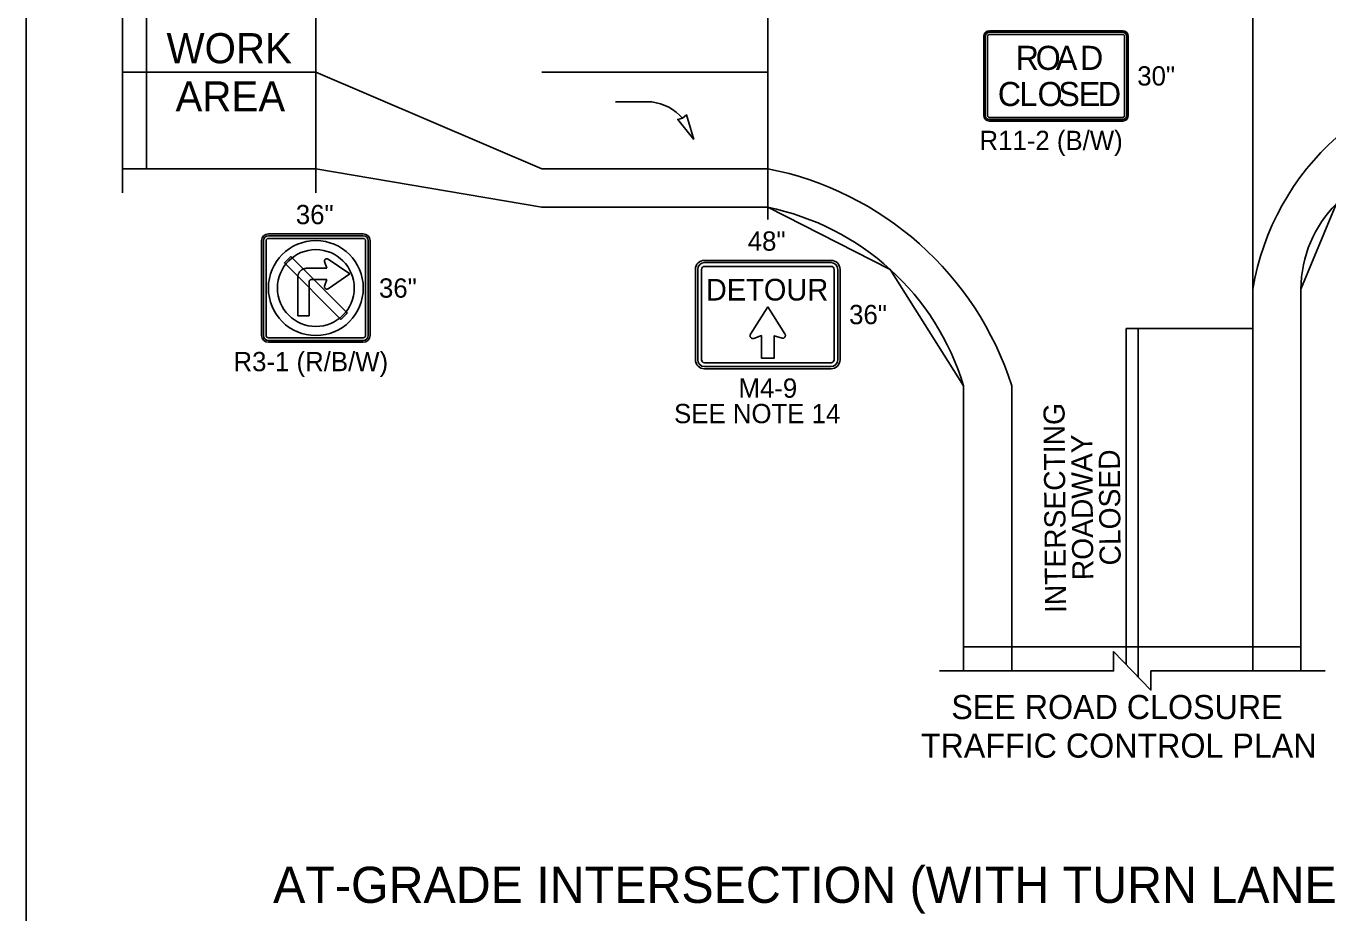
# Model space of a CAD drawing. Extents: x 99958 to 100136, y 99935 to 100013.
# Drawn here: x 100067.875 to 100072.196, y 100001.576 to 100004.546 of the extents above; entities that cross this region are included whole.
import ezdxf

# ---------------------------------------------------------------- set-up
doc = ezdxf.new("R2010")
doc.units = 0
for name, color, linetype in [('RD_ED_ShoulderPavedEdge', 7, 'Continuous'), ('RD_MK_LineDblYellowCenter', 7, 'Continuous'), ('RD_MK_LineEdgeWhite', 7, 'Continuous'), ('RD_MK_LineEdgeYellow', 7, 'Continuous'), ('RD_MK_LineLane', 7, 'Continuous'), ('RD_MK_LineStop', 7, 'Continuous'), ('SH_DE_DetailBody1Text', 7, 'Continuous'), ('SH_DE_DetailHeading2Text', 7, 'Continuous'), ('TR_SN_ConstructionSigns', 7, 'Continuous'), ('TR_WZ_ArrowLeftStrRightTurn', 7, 'Continuous'), ('TR_WZ_WorkAreaLabel', 7, 'Continuous'), ('TR_WZ_WorkZoneDetails', 7, 'Continuous'), ('TR_WZ_WorkZoneTextCurrent', 7, 'Continuous')]:
    doc.layers.add(name, color=color, linetype=linetype)

msp = doc.modelspace()

# ---------------------------------------------------------------- linework, layer by layer
at = {"layer": 'RD_ED_ShoulderPavedEdge'}
for p, q in [((100068.195, 100004.0724), (100068.8369, 100004.0724)), ((100068.8369, 100004.0724), (100069.5869, 100003.9444)), ((100069.5869, 100003.9444), (100070.3369, 100003.9444))]:
    msp.add_line(p, q, dxfattribs=at)
for points in [[(100072.1069, 100002.4059), (100072.1069, 100003.6724)], [(100070.9869, 100002.4059), (100070.9869, 100003.3524)]]:
    msp.add_lwpolyline(points, dxfattribs=at)
for centre, radius, start, end in [((100072.5069, 100003.6724), 0.4, 90, 180), ((100070.1665, 100003.1044), 0.8571, 16.8187, 78.5287)]:
    msp.add_arc(centre, radius, start, end, dxfattribs=at)
at = {"layer": 'RD_MK_LineDblYellowCenter'}
for p, q in [((100071.5269, 100002.4266), (100071.5269, 100003.5424)), ((100071.5669, 100002.3852), (100071.5669, 100003.5424))]:
    msp.add_line(p, q, dxfattribs=at)
at = {"layer": 'RD_MK_LineEdgeWhite'}
for p, q in [((100071.9469, 100003.6724), (100071.9469, 100002.4059)), ((100071.1469, 100003.3524), (100071.1469, 100002.4059))]:
    msp.add_line(p, q, dxfattribs=at)
for centre, radius, start, end in [((100072.7969, 100003.5319), 0.8615, 92.6555, 170.6116), ((100070.132, 100003.0262), 1.0661, 17.8172, 78.9158)]:
    msp.add_arc(centre, radius, start, end, dxfattribs=at)
at = {"layer": 'RD_MK_LineEdgeYellow'}
for p, q in [((100068.195, 100004.3924), (100068.8369, 100004.3924)), ((100069.5869, 100004.3924), (100070.3369, 100004.3924)), ((100069.5869, 100004.0724), (100070.3369, 100004.0724))]:
    msp.add_line(p, q, dxfattribs=at)
at = {"layer": 'RD_MK_LineLane'}
msp.add_lwpolyline([(100069.5869, 100004.0724), (100068.8369, 100004.3924)], dxfattribs=at)
at = {"layer": 'RD_MK_LineStop'}
msp.add_line((100071.9469, 100003.5424), (100071.5269, 100003.5424), dxfattribs=at)
at = {"layer": 'TR_SN_ConstructionSigns'}
for p, q in [((100071.0726, 100004.5304), (100071.5151, 100004.5304)), ((100071.5151, 100004.5304), (100071.0726, 100004.5304)), ((100071.5151, 100004.5304), (100071.0726, 100004.5304)), ((100071.5151, 100004.5254), (100071.0726, 100004.5254)), ((100071.0726, 100004.5179), (100071.5151, 100004.5179)), ((100071.0538, 100004.2492), (100071.0538, 100004.5117)), ((100071.0538, 100004.5117), (100071.0538, 100004.2492)), ((100071.0538, 100004.5117), (100071.0538, 100004.2492)), ((100071.0588, 100004.5117), (100071.0588, 100004.2492)), ((100071.0663, 100004.2492), (100071.0663, 100004.5117)), ((100071.5213, 100004.5117), (100071.5213, 100004.2492)), ((100071.5288, 100004.2492), (100071.5288, 100004.5117)), ((100071.5338, 100004.5117), (100071.5338, 100004.2492)), ((100071.5338, 100004.2492), (100071.5338, 100004.5117)), ((100071.5338, 100004.2492), (100071.5338, 100004.5117)), ((100071.5151, 100004.2429), (100071.0726, 100004.2429)), ((100071.0726, 100004.2354), (100071.5151, 100004.2354)), ((100071.5151, 100004.2304), (100071.0726, 100004.2304)), ((100071.0726, 100004.2304), (100071.5151, 100004.2304)), ((100071.0726, 100004.2304), (100071.5151, 100004.2304)), ((100068.6569, 100003.5189), (100068.6569, 100003.8339)), ((100068.6569, 100003.8339), (100068.6569, 100003.5189)), ((100068.6569, 100003.8339), (100068.6569, 100003.5189)), ((100068.6632, 100003.8339), (100068.6632, 100003.5189)), ((100068.6719, 100003.5189), (100068.6719, 100003.8339)), ((100068.6794, 100003.8564), (100068.9944, 100003.8564)), ((100068.9944, 100003.8564), (100068.6794, 100003.8564)), ((100068.9944, 100003.8564), (100068.6794, 100003.8564)), ((100068.9944, 100003.8502), (100068.6794, 100003.8502)), ((100068.6794, 100003.8414), (100068.9944, 100003.8414)), ((100069.0019, 100003.8339), (100069.0019, 100003.5189)), ((100069.0107, 100003.5189), (100069.0107, 100003.8339)), ((100069.0169, 100003.8339), (100069.0169, 100003.5189)), ((100069.0169, 100003.5189), (100069.0169, 100003.8339)), ((100069.0169, 100003.5189), (100069.0169, 100003.8339)), ((100068.787, 100003.7343), (100068.7858, 100003.7332)), ((100068.7881, 100003.7353), (100068.787, 100003.7343)), ((100068.7894, 100003.7363), (100068.7881, 100003.7353)), ((100068.7907, 100003.7371), (100068.7894, 100003.7363)), ((100068.792, 100003.738), (100068.7907, 100003.7371)), ((100068.7934, 100003.7387), (100068.792, 100003.738)), ((100068.7948, 100003.7394), (100068.7934, 100003.7387)), ((100068.7963, 100003.74), (100068.7948, 100003.7394)), ((100068.7977, 100003.7405), (100068.7963, 100003.74)), ((100068.7993, 100003.741), (100068.7977, 100003.7405)), ((100068.8008, 100003.7413), (100068.7993, 100003.741)), ((100068.8023, 100003.7416), (100068.8008, 100003.7413)), ((100068.8039, 100003.7418), (100068.8023, 100003.7416)), ((100068.8054, 100003.742), (100068.8039, 100003.7418)), ((100068.807, 100003.742), (100068.8054, 100003.742)), ((100068.8731, 100003.742), (100068.807, 100003.742)), ((100068.8658, 100003.7678), (100068.8657, 100003.7671)), ((100068.8657, 100003.7671), (100068.8657, 100003.7663)), ((100068.8657, 100003.7663), (100068.8657, 100003.7655)), ((100068.8657, 100003.7655), (100068.8659, 100003.7647)), ((100068.866, 100003.7686), (100068.8658, 100003.7678)), ((100068.8659, 100003.7647), (100068.866, 100003.764)), ((100068.8663, 100003.7693), (100068.866, 100003.7686)), ((100068.866, 100003.764), (100068.8731, 100003.742)), ((100068.8666, 100003.77), (100068.8663, 100003.7693)), ((100068.867, 100003.7707), (100068.8666, 100003.77)), ((100068.8675, 100003.7713), (100068.867, 100003.7707)), ((100068.8681, 100003.7718), (100068.8675, 100003.7713)), ((100068.8687, 100003.7723), (100068.8681, 100003.7718)), ((100068.8693, 100003.7728), (100068.8687, 100003.7723)), ((100068.87, 100003.7731), (100068.8693, 100003.7728)), ((100068.8707, 100003.7734), (100068.87, 100003.7731)), ((100068.8715, 100003.7736), (100068.8707, 100003.7734)), ((100068.8722, 100003.7738), (100068.8715, 100003.7736)), ((100068.873, 100003.7738), (100068.8722, 100003.7738)), ((100068.8738, 100003.7738), (100068.873, 100003.7738)), ((100068.8746, 100003.7737), (100068.8738, 100003.7738)), ((100068.8753, 100003.7735), (100068.8746, 100003.7737)), ((100068.876, 100003.7733), (100068.8753, 100003.7735)), ((100068.8767, 100003.7729), (100068.876, 100003.7733)), ((100068.8774, 100003.7725), (100068.8767, 100003.7729)), ((100068.9493, 100003.7233), (100068.8774, 100003.7725)), ((100070.0969, 100003.7384), (100070.0969, 100003.4384)), ((100070.1044, 100003.7384), (100070.1044, 100003.4384)), ((100070.1169, 100003.4384), (100070.1169, 100003.7384)), ((100070.5469, 100003.7684), (100070.1269, 100003.7684)), ((100070.5469, 100003.7609), (100070.1269, 100003.7609)), ((100070.1269, 100003.7484), (100070.5469, 100003.7484)), ((100070.5569, 100003.7384), (100070.5569, 100003.4384)), ((100070.5694, 100003.4384), (100070.5694, 100003.7384)), ((100070.5769, 100003.4384), (100070.5769, 100003.7384)), ((100068.7772, 100003.7151), (100068.7771, 100003.7136)), ((100068.7771, 100003.7136), (100068.7771, 100003.712)), ((100068.7771, 100003.712), (100068.7771, 100003.5847)), ((100068.7774, 100003.7167), (100068.7772, 100003.7151)), ((100068.7777, 100003.7182), (100068.7774, 100003.7167)), ((100068.7781, 100003.7198), (100068.7777, 100003.7182)), ((100068.7785, 100003.7213), (100068.7781, 100003.7198)), ((100068.779, 100003.7228), (100068.7785, 100003.7213)), ((100068.7796, 100003.7242), (100068.779, 100003.7228)), ((100068.7803, 100003.7256), (100068.7796, 100003.7242)), ((100068.7811, 100003.727), (100068.7803, 100003.7256)), ((100068.7819, 100003.7283), (100068.7811, 100003.727)), ((100068.7828, 100003.7297), (100068.7819, 100003.7283)), ((100068.7837, 100003.7309), (100068.7828, 100003.7297)), ((100068.7847, 100003.7321), (100068.7837, 100003.7309)), ((100068.7858, 100003.7332), (100068.7847, 100003.7321)), ((100068.8145, 100003.6978), (100068.8147, 100003.6986)), ((100068.8145, 100003.697), (100068.8145, 100003.6978)), ((100068.8145, 100003.5847), (100068.8145, 100003.697)), ((100068.8147, 100003.6986), (100068.8149, 100003.6993)), ((100068.8149, 100003.6993), (100068.8152, 100003.7001)), ((100068.8152, 100003.7001), (100068.8155, 100003.7008)), ((100068.8155, 100003.7008), (100068.8159, 100003.7015)), ((100068.8159, 100003.7015), (100068.8164, 100003.702)), ((100068.8164, 100003.702), (100068.817, 100003.7026)), ((100068.817, 100003.7026), (100068.8176, 100003.7031)), ((100068.8176, 100003.7031), (100068.8182, 100003.7035)), ((100068.8182, 100003.7035), (100068.819, 100003.7039)), ((100068.819, 100003.7039), (100068.8197, 100003.7042)), ((100068.8197, 100003.7042), (100068.8204, 100003.7044)), ((100068.8204, 100003.7044), (100068.8212, 100003.7045)), ((100068.8212, 100003.7045), (100068.822, 100003.7046)), ((100068.822, 100003.7046), (100068.8731, 100003.7046)), ((100068.8731, 100003.7046), (100068.866, 100003.6825)), ((100068.8774, 100003.674), (100068.9493, 100003.7233)), ((100068.8659, 100003.6818), (100068.8657, 100003.681)), ((100068.8657, 100003.681), (100068.8657, 100003.6802)), ((100068.8657, 100003.6802), (100068.8657, 100003.6795)), ((100068.8657, 100003.6795), (100068.8658, 100003.6787)), ((100068.8658, 100003.6787), (100068.866, 100003.6779)), ((100068.866, 100003.6825), (100068.8659, 100003.6818)), ((100068.866, 100003.6779), (100068.8663, 100003.6772)), ((100068.8663, 100003.6772), (100068.8666, 100003.6765)), ((100068.8666, 100003.6765), (100068.867, 100003.6759)), ((100068.867, 100003.6759), (100068.8675, 100003.6752)), ((100068.8675, 100003.6752), (100068.8681, 100003.6747)), ((100068.8681, 100003.6747), (100068.8687, 100003.6742)), ((100068.8687, 100003.6742), (100068.8693, 100003.6738)), ((100068.8693, 100003.6738), (100068.87, 100003.6734)), ((100068.87, 100003.6734), (100068.8707, 100003.6731)), ((100068.8707, 100003.6731), (100068.8715, 100003.6729)), ((100068.8715, 100003.6729), (100068.8722, 100003.6728)), ((100068.8722, 100003.6728), (100068.873, 100003.6727)), ((100068.873, 100003.6727), (100068.8738, 100003.6727)), ((100068.8738, 100003.6727), (100068.8746, 100003.6728)), ((100068.8746, 100003.6728), (100068.8753, 100003.673)), ((100068.8753, 100003.673), (100068.876, 100003.6733)), ((100068.876, 100003.6733), (100068.8767, 100003.6736)), ((100068.8767, 100003.6736), (100068.8774, 100003.674)), ((100068.7771, 100003.5847), (100068.8145, 100003.5847)), ((100068.9944, 100003.5114), (100068.6794, 100003.5114)), ((100068.6794, 100003.5027), (100068.9944, 100003.5027)), ((100068.9944, 100003.4964), (100068.6794, 100003.4964)), ((100068.6794, 100003.4964), (100068.9944, 100003.4964)), ((100068.6794, 100003.4964), (100068.9944, 100003.4964)), ((100070.5469, 100003.4284), (100070.1269, 100003.4284)), ((100070.1269, 100003.4159), (100070.5469, 100003.4159)), ((100070.1269, 100003.4084), (100070.5469, 100003.4084))]:
    msp.add_line(p, q, dxfattribs=at)
for points in [[(100068.9371, 100003.5975), (100068.758, 100003.7766), (100068.7538, 100003.7808), (100068.7326, 100003.7596), (100068.9159, 100003.5763), (100068.9201, 100003.5721), (100068.9413, 100003.5933), (100068.9371, 100003.5975)], [(100070.3372, 100003.6143), (100070.2795, 100003.5232), (100070.2789, 100003.5218), (100070.2783, 100003.5192), (100070.2783, 100003.517), (100070.279, 100003.5145), (100070.2806, 100003.5119), (100070.283, 100003.5099), (100070.2849, 100003.5092), (100070.2877, 100003.5089), (100070.2902, 100003.5095), (100070.316, 100003.5185), (100070.316, 100003.4441), (100070.3584, 100003.4441), (100070.3584, 100003.518), (100070.3847, 100003.5103), (100070.3858, 100003.5101), (100070.3873, 100003.51), (100070.3885, 100003.5102), (100070.3898, 100003.5106), (100070.3912, 100003.5113), (100070.3923, 100003.5121), (100070.3934, 100003.5132), (100070.3948, 100003.5155), (100070.3953, 100003.5169), (100070.3955, 100003.518), (100070.3956, 100003.5197), (100070.3953, 100003.5217), (100070.3948, 100003.5233), (100070.3939, 100003.5249), (100070.3372, 100003.6143)]]:
    msp.add_lwpolyline(points, dxfattribs=at)
for radius in [0.1575, 0.1275]:
    msp.add_circle((100068.8369, 100003.6764), radius, dxfattribs=at)
for centre, radius, start, end in [((100071.0726, 100004.5117), 0.0187, 90, 180), ((100071.0726, 100004.5117), 0.0187, 90, 180), ((100071.0726, 100004.5117), 0.0187, 90, 180), ((100071.0726, 100004.5117), 0.0137, 90, 180), ((100071.0726, 100004.5117), 0.00625, 90, 180), ((100071.5151, 100004.5117), 0.0187, 0, 90), ((100071.5151, 100004.5117), 0.0187, 0, 90), ((100071.5151, 100004.5117), 0.0187, 0, 90), ((100071.5151, 100004.5117), 0.0137, 0, 90), ((100071.5151, 100004.5117), 0.00625, 0, 90), ((100071.0726, 100004.2492), 0.0187, 180, 270), ((100071.0726, 100004.2492), 0.0187, 180, 270), ((100071.0726, 100004.2492), 0.0187, 180, 270), ((100071.0726, 100004.2492), 0.0137, 180, 270), ((100071.0726, 100004.2492), 0.00625, 180, 270), ((100071.5151, 100004.2492), 0.0137, 270, 0), ((100071.5151, 100004.2492), 0.00625, 270, 0), ((100071.5151, 100004.2492), 0.0187, 270, 0), ((100071.5151, 100004.2492), 0.0187, 270, 0), ((100071.5151, 100004.2492), 0.0187, 270, 0), ((100068.6794, 100003.8339), 0.0225, 90, 180), ((100068.6794, 100003.8339), 0.0225, 90, 180), ((100068.6794, 100003.8339), 0.0225, 90, 180), ((100068.6794, 100003.8339), 0.0162, 90, 180), ((100068.6794, 100003.8339), 0.0075, 90, 180), ((100068.9944, 100003.8339), 0.0225, 0, 90), ((100068.9944, 100003.8339), 0.0225, 0, 90), ((100068.9944, 100003.8339), 0.0225, 0, 90), ((100068.9944, 100003.8339), 0.0162, 0, 90), ((100068.9944, 100003.8339), 0.0075, 0, 90), ((100070.1269, 100003.7384), 0.03, 90, 180), ((100070.1269, 100003.7384), 0.0225, 90, 180), ((100070.1269, 100003.7384), 0.01, 90, 180), ((100070.5469, 100003.7384), 0.03, 0, 90), ((100070.5469, 100003.7384), 0.0225, 0, 90), ((100070.5469, 100003.7384), 0.01, 0, 90), ((100068.6794, 100003.5189), 0.0225, 180, 270), ((100068.6794, 100003.5189), 0.0225, 180, 270), ((100068.6794, 100003.5189), 0.0225, 180, 270), ((100068.6794, 100003.5189), 0.0162, 180, 270), ((100068.6794, 100003.5189), 0.0075, 180, 270), ((100068.9944, 100003.5189), 0.0225, 270, 0), ((100068.9944, 100003.5189), 0.0225, 270, 0), ((100068.9944, 100003.5189), 0.0162, 270, 0), ((100068.9944, 100003.5189), 0.0075, 270, 0), ((100068.9944, 100003.5189), 0.0225, 270, 0), ((100070.1269, 100003.4384), 0.03, 180, 270), ((100070.1269, 100003.4384), 0.0225, 180, 270), ((100070.1269, 100003.4384), 0.01, 180, 270), ((100070.5469, 100003.4384), 0.03, 270, 0), ((100070.5469, 100003.4384), 0.0225, 270, 0), ((100070.5469, 100003.4384), 0.01, 270, 0)]:
    msp.add_arc(centre, radius, start, end, dxfattribs=at)
at = {"layer": 'TR_WZ_ArrowLeftStrRightTurn'}
msp.add_line((100069.9521, 100004.2942), (100069.8321, 100004.2942), dxfattribs=at)
msp.add_lwpolyline([(100070.0918, 100004.1692), (100070.0381, 100004.2359), (100070.0545, 100004.2402), (100070.0672, 100004.2513)], close=True, dxfattribs=at)
msp.add_arc((100069.9308, 100004.1297), 0.1658, 41.7524, 82.6149, dxfattribs=at)
at = {"layer": 'TR_WZ_WorkZoneDetails'}
for p, q in [((100067.875, 100009.625), (100067.875, 100001.5759)), ((100068.8369, 100003.9924), (100068.8369, 100005.0037)), ((100070.3369, 100003.9044), (100070.3369, 100005.0037))]:
    msp.add_line(p, q, dxfattribs=at)
for points in [[(100068.195, 100003.9924), (100068.195, 100004.7145), (100068.131, 100004.7145), (100068.259, 100004.8384), (100068.195, 100004.8384), (100068.195, 100005.3685)], [(100072.1869, 100002.4059), (100071.6089, 100002.4059), (100071.6089, 100002.3419), (100071.485, 100002.4699), (100071.485, 100002.4059), (100070.9069, 100002.4059)]]:
    msp.add_lwpolyline(points, dxfattribs=at)
for points in [[(100068.275, 100004.7114), (100068.275, 100004.0724), (100068.8369, 100004.0724), (100069.5869, 100003.9444), (100069.5869, 100003.9444), (100069.5869, 100003.9444), (100070.3369, 100003.9444), (100070.3369, 100003.9444), (100070.3369, 100003.9444), (100070.7436, 100003.7381), (100070.9869, 100003.3524), (100070.9869, 100002.4859), (100070.9869, 100002.4859), (100071.9469, 100002.4859), (100071.9469, 100004.7124)], [(100071.9469, 100004.7124), (100071.9469, 100004.0735), (100071.9469, 100002.4859), (100072.1069, 100002.4859), (100072.1069, 100002.4859), (100072.1069, 100002.4859), (100072.1069, 100003.6724), (100072.1069, 100003.6724), (100072.1069, 100003.6724), (100072.2241, 100003.9553), (100072.5069, 100004.0724), (100073.9685, 100004.0724), (100073.9685, 100004.0724), (100075.35, 100004.0724), (100075.35, 100004.7134)]]:
    msp.add_lwpolyline(points, close=True, dxfattribs=at)

# ---------------------------------------------------------------- texts
at = {"layer": 'SH_DE_DetailBody1Text'}
for s, p in [('INTERSECTING', (100071.3276, 100002.5982)), ('ROADWAY', (100071.4178, 100002.7072)), ('CLOSED', (100071.5085, 100002.7561))]:
    msp.add_text(s, height=0.07, rotation=90.4626, dxfattribs=at).set_placement(p)
at = {"layer": 'SH_DE_DetailHeading2Text'}
msp.add_text('AT-GRADE INTERSECTION (WITH TURN LANES): PARTIAL CLOSURE', height=0.12, rotation=360, dxfattribs=at).set_placement((100068.6951, 100001.6359))
at = {"layer": 'TR_SN_ConstructionSigns'}
for s, p in [('R', (100071.1598, 100004.4004)), ('O', (100071.2262, 100004.4004)), ('A', (100071.2934, 100004.4004)), ('D', (100071.3734, 100004.4004)), ('C', (100071.1006, 100004.2804)), ('L', (100071.1726, 100004.2804)), ('O', (100071.2326, 100004.2804)), ('S', (100071.3014, 100004.2804)), ('E', (100071.3694, 100004.2804)), ('D', (100071.4326, 100004.2804))]:
    msp.add_text(s, height=0.08, dxfattribs=at).set_placement(p)
for s, height, p in [('30"', 0.064, (100071.5634, 100004.3485)), ('R11-2 (B/W)', 0.064, (100071.0397, 100004.1344)), ('36"', 0.064, (100068.7705, 100003.8884)), ('48"', 0.064, (100070.2705, 100003.8004)), ('36"', 0.064, (100069.0465, 100003.6445)), ('DETOUR', 0.072, (100070.1314, 100003.635)), ('36"', 0.064, (100070.607, 100003.5565)), ('R3-1 (R/B/W)', 0.064, (100068.5635, 100003.4004)), ('M4-9', 0.064, (100070.2398, 100003.3124)), ('SEE NOTE 14', 0.064, (100070.026, 100003.2279))]:
    msp.add_text(s, height=height, rotation=360, dxfattribs=at).set_placement(p)
at = {"layer": 'TR_WZ_WorkAreaLabel'}
for s, p in [('WORK', (100068.3414, 100004.4225)), ('AREA', (100068.3711, 100004.2624))]:
    msp.add_text(s, height=0.1, dxfattribs=at).set_placement(p)
at = {"layer": 'TR_WZ_WorkZoneTextCurrent'}
for s, p in [('SEE ROAD CLOSURE', (100070.9462, 100002.2459)), ('TRAFFIC CONTROL PLAN', (100070.8451, 100002.1179))]:
    msp.add_text(s, height=0.08, dxfattribs=at).set_placement(p)

doc.saveas('drawing.dxf')
